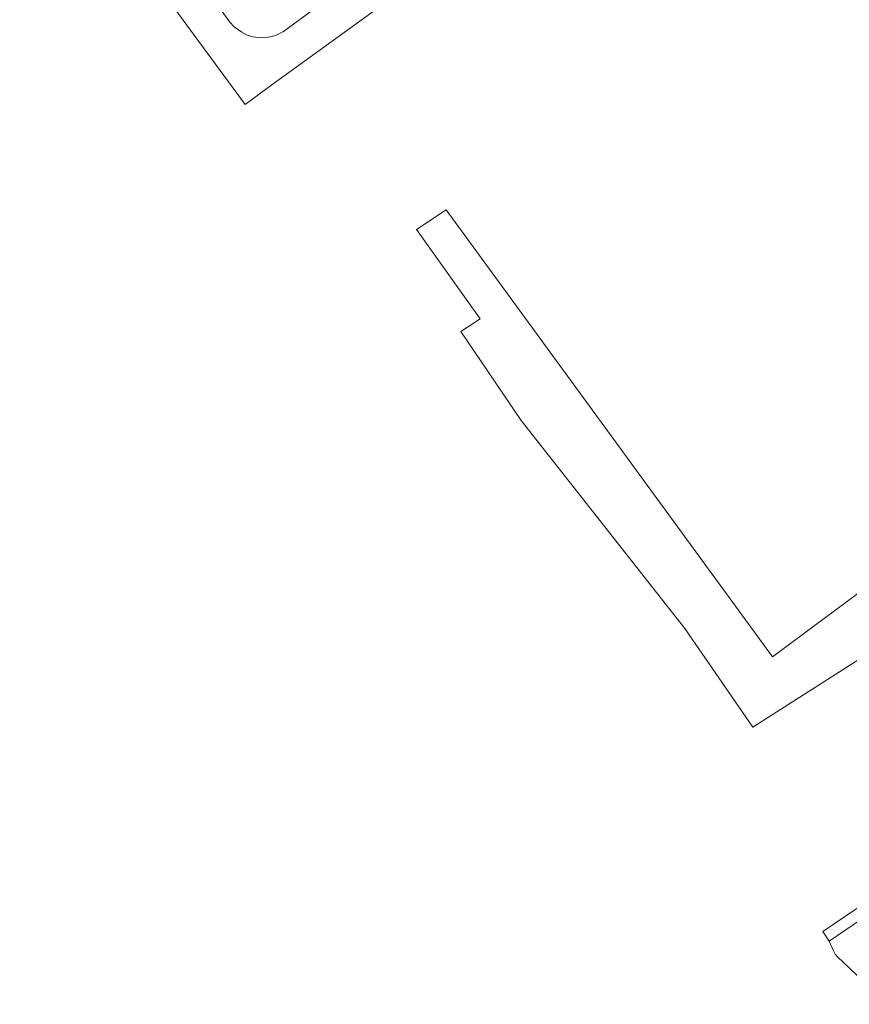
# Model space of a CAD drawing. Header units: metres. Extents: x 197700 to 204338, y 317132 to 325229.
# Tile 932 of 1056: x 198388 to 198529, y 320943 to 321110. Entities that reach past the tile are written whole.
import ezdxf

# ---------------------------------------------------------------- set-up
doc = ezdxf.new("R2010")
doc.units = ezdxf.units.M
for name, color, linetype, lineweight in [('B-WE-GR-BEPLANTING_CULTUUR_BOSPLANTSOEN-GV', 90, 'Continuous', 18), ('B-WE-GR-GROENVOORZIENING-GV', 80, 'Continuous', 18), ('B-WE-VH-VERHARDING_ASFALT-GV', 252, 'Continuous', 18)]:
    doc.layers.add(name, color=color, linetype=linetype, lineweight=lineweight)

msp = doc.modelspace()

# ---------------------------------------------------------------- linework, layer by layer
at = {"layer": 'B-WE-GR-BEPLANTING_CULTUUR_BOSPLANTSOEN-GV'}
msp.add_lwpolyline([(198596.856, 321061.608), (198515.931, 321001.646), (198460.42, 321077.584), (198455.4, 321074.266), (198455.983, 321073.487), (198466.199, 321059.063), (198462.963, 321056.95), (198473.178, 321041.806), (198501.021, 321006.419), (198512.572, 320989.666), (198555.38, 321016.974), (198598.189, 321044.283), (198623.299, 321023.446), (198634.324, 321030.959), (198680.753, 321063.118), (198693.278, 321071.946), (198716.965, 321089.021), (198722.222, 321092.894), (198687.849, 321141.349), (198626.33, 321096.39), (198623.279, 321094.1), (198637.441, 321074.542), (198607.761, 321053.04), (198599.856, 321063.871)], close=True, dxfattribs=at)
at = {"layer": 'B-WE-GR-GROENVOORZIENING-GV'}
msp.add_lwpolyline([(198532.49, 320958.011), (198525.577, 320953.317), (198526.286, 320951.67), (198526.598, 320951.109), (198527.017, 320950.622), (198535.501, 320942.566)], dxfattribs=at)
at = {"layer": 'B-WE-VH-VERHARDING_ASFALT-GV'}
for points in [[(198465.755, 321132.193), (198432.784, 321107.928), (198431.868, 321107.435), (198431.253, 321107.203), (198430.151, 321106.949), (198428.962, 321106.858), (198427.588, 321107.007), (198426.628, 321107.314), (198425.669, 321107.772), (198424.376, 321108.733), (198423.657, 321109.527), (198387.914, 321158.763)], [(198391.43, 321142.864), (198426.287, 321095.498), (198431.028, 321099.037), (198454.125, 321115.801)], [(198531.516, 320959.701), (198524.483, 320954.929), (198525.577, 320953.317), (198532.49, 320958.011)]]:
    msp.add_lwpolyline(points, dxfattribs=at)

doc.saveas('drawing.dxf')
